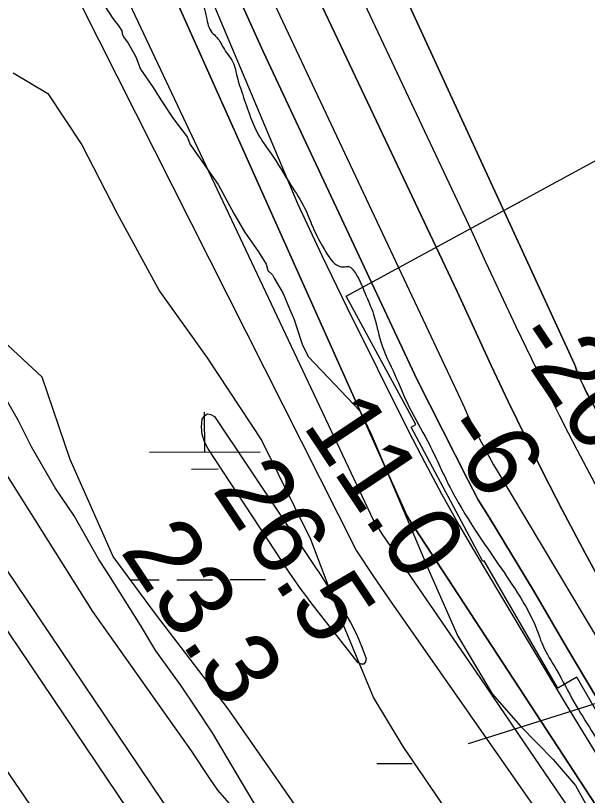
# Model space of a CAD drawing. Extents: x 3355724 to 3393621, y 594744 to 620174.
# Drawn here: x 3382089 to 3382606, y 606986 to 607690 of the extents above; entities that cross this region are included whole.
import ezdxf

# ---------------------------------------------------------------- set-up
doc = ezdxf.new("R2010")
doc.units = 0
for name, color, linetype in [('V-LEVE-TOET', 7, 'Continuous'), ('V-RIVR-EDGE', 7, 'Continuous'), ('V-RIVR-RANG', 7, 'Continuous'), ('V-RRAP-RVMT', 7, 'Continuous'), ('V-SITE-VEGE', 7, 'Continuous'), ('V-SURV-LINE', 7, 'Continuous'), ('V-TOPO-DPTH', 7, 'Continuous'), ('V-TOPO-MAJR', 7, 'Continuous'), ('V-TOPO-MINR', 7, 'Continuous'), ('V-TOPO-WATR', 7, 'Continuous'), ('V-UTIL-LINE', 7, 'Continuous'), ('V-WETL-SWMP', 7, 'Continuous')]:
    doc.layers.add(name, color=color, linetype=linetype)

msp = doc.modelspace()

# ---------------------------------------------------------------- linework, layer by layer
at = {"layer": 'V-LEVE-TOET'}
for points in [[(3382138.87, 606924.03), (3382084.18, 607004.39), (3381998.16, 607126.75), (3381901.03, 607278.37), (3381805.76, 607421.45), (3381746.18, 607503.63), (3381715.41, 607557.23), (3381633.1, 607669.23), (3381551.97, 607792.22), (3381474.51, 607912.79)], [(3382072.57, 607288.28), (3382158.64, 607151.87), (3382247.73, 607025.86), (3382264.32, 607000.9), (3382271.7, 606990.55), (3382282.13, 606978.38)]]:
    msp.add_lwpolyline(points, dxfattribs=at)
at = {"layer": 'V-RIVR-EDGE'}
msp.add_spline([(3375380.82, 618352.84), (3375420.27, 618323.73), (3375445.07, 618301.37), (3375471.34, 618279.74), (3375501.25, 618255.17), (3375536.28, 618227.67), (3375549.03, 618211.92), (3375559.98, 618204.95), (3375576.4, 618194.3), (3375599.75, 618175.24), (3375638.78, 618140.78), (3375656.28, 618122.46), (3375673.42, 618104.87), (3375771.52, 618011.41), (3375800.34, 617985.75), (3375821.85, 617963.4), (3375844.09, 617941.05), (3375861.61, 617929.67), (3375882.4, 617909.52), (3375904.26, 617880.22), (3375960.43, 617832.56), (3375992.15, 617799.58), (3376041.01, 617748.28), (3376074.55, 617712.01), (3376185.41, 617603.17), (3376226.98, 617561.76), (3376338.57, 617455.84), (3376381.97, 617411.87), (3376437.4, 617359.09), (3376479.69, 617314.75), (3376500.1, 617289.48), (3376531.46, 617257.97), (3376571.57, 617217.29), (3376620.05, 617160.14), (3376637.9, 617137.07), (3376661.24, 617115.08), (3376679.48, 617098.95), (3376697.71, 617079.53), (3376717.03, 617058.28), (3376731.6, 617036.68), (3376745.46, 617023.12), (3376758.95, 617009.2), (3376794.67, 616969.63), (3376867.2, 616883.18), (3376881.79, 616866.69), (3376901.83, 616843.98), (3376931.38, 616817.22), (3376968.56, 616773.26), (3377038.17, 616690.11), (3377066.96, 616652.75), (3377087.74, 616632.96), (3377103.06, 616618.67), (3377120.92, 616596.33), (3377186.51, 616512.45), (3377216.03, 616475.46), (3377255.39, 616427.84), (3377303.85, 616366.31), (3377369.46, 616288.29), (3377405.91, 616245.79), (3377491.52, 616128.6), (3377526.12, 616075.88), (3377552.72, 616041.09), (3377626.7, 615950.25), (3377654.4, 615916.18), (3377678.45, 615886.15), (3377699.95, 615857.22), (3377777.92, 615752.48), (3377803.06, 615722.81), (3377843.53, 615678.11), (3377867.95, 615650.27), (3377881.43, 615631.96), (3377905.48, 615598.27), (3377926.6, 615565.68), (3377940.8, 615543.35), (3377958.65, 615518.81), (3377971.76, 615499.4), (3377982.68, 615481.47), (3378059.55, 615375.27), (3378094.52, 615325.1), (3378126.94, 615277.13), (3378185.17, 615175.73), (3378207.01, 615135.1), (3378307.9, 614987.17), (3378349.41, 614923.1), (3378390.94, 614864.14), (3378419.72, 614826.42), (3378449.24, 614789.42), (3378467.07, 614756.12), (3378482.35, 614726.47), (3378509.65, 614679.24), (3378546.06, 614621.03), (3378577.36, 614566.49), (3378597.73, 614524.77), (3378622.46, 614473.89), (3378650.12, 614424.48), (3378694.9, 614351.25), (3378714.91, 614311), (3378749.11, 614248.04), (3378759.68, 614232.66), (3378776.79, 614205.93), (3378791.7, 614172.99), (3378807.69, 614137.86), (3378844.81, 614066.85), (3378863.71, 614025.13), (3378885.92, 613990.72), (3378900.11, 613964), (3378916.5, 613936.54), (3378929.25, 613918.23), (3379005.71, 613794.85), (3379023.17, 613762.64), (3379028.99, 613751.66), (3379038.1, 613737.75), (3379055.97, 613721.98), (3379063.26, 613712.46), (3379072.71, 613690.14), (3379096.69, 613633.42), (3379107.6, 613608.17), (3379127.6, 613568.28), (3379150.17, 613527.28), (3379171.28, 613493.23), (3379216.04, 613409.41), (3379256.8, 613334.37), (3379314.98, 613211.4), (3379346.24, 613141.14), (3379363.68, 613098.33), (3379415.72, 613001.69), (3379435.35, 612957.78), (3379449.52, 612923.75), (3379470.62, 612881.66), (3379540.48, 612750.98), (3379564.86, 612706.33), (3379589.61, 612660.57), (3379652.22, 612553.68), (3379662.4, 612530.99), (3379662.74, 612523.68), (3379672.94, 612508.3), (3379687.86, 612480.85), (3379704.23, 612446.81), (3379704.94, 612442.05), (3379706.03, 612437.3), (3379717.66, 612409.12), (3379731.49, 612386.43), (3379735.12, 612376.91), (3379746.04, 612354.95), (3379762.07, 612334.44), (3379789.38, 612291.97), (3379802.84, 612266.35), (3379843.96, 612191.31), (3379872.71, 612135.68), (3379896.37, 612098.33), (3379901.45, 612082.97), (3379906.5, 612054.81), (3379909.41, 612046.76), (3379918.88, 612032.84), (3379935.28, 612013.06), (3379944.73, 611991.47), (3379953.43, 611964.03), (3379958.89, 611953.42), (3379967.28, 611946.09), (3379978.56, 611926.69), (3379993.48, 611899.96), (3380009.51, 611874.34), (3380070.27, 611759.4), (3380080.8, 611731.23), (3380088.07, 611713.3), (3380095.7, 611697.56), (3380112.46, 611674.13), (3380124.83, 611651.8), (3380123.72, 611645.22), (3380124.79, 611635.35), (3380137.16, 611610.46), (3380148.81, 611592.52), (3380155.02, 611587.75), (3380167.04, 611570.54), (3380177.58, 611546.39), (3380195.78, 611514.17), (3380214.71, 611483.42), (3380224.53, 611465.85), (3380228.15, 611449.39), (3380233.59, 611432.56), (3380253.97, 611395.96), (3380276.52, 611349.11), (3380293.96, 611306.3), (3380320.89, 611258.71), (3380341.28, 611224.67), (3380352.57, 611207.46), (3380364.6, 611196.1), (3380367.14, 611187.68), (3380368.95, 611179.64), (3380378.42, 611166.45), (3380389, 611155.46), (3380388.98, 611149.98), (3380391.14, 611136.81), (3380399.14, 611120.71), (3380419.9, 611089.58), (3380436.68, 611073.46), (3380444.33, 611062.84), (3380443.95, 611058.82), (3380442.84, 611052.97), (3380446.48, 611044.92), (3380459.96, 611025.88), (3380464.31, 611010.88), (3380471.21, 610992.22), (3380486.47, 610958.19), (3380519.26, 610912.78), (3380526.88, 610891.19), (3380537.4, 610858.27), (3380551.57, 610822.77), (3380593.77, 610740.06), (3380615.24, 610699.43), (3380640.74, 610663.54), (3380652.38, 610642.31), (3380663.65, 610615.23), (3380668, 610601.33), (3380674.19, 610590.71), (3380692.06, 610574.95), (3380702.63, 610562.49), (3380712.46, 610543.83), (3380727.72, 610509.79), (3380735.35, 610487.84), (3380741.14, 610466.26), (3380745.88, 610461.13), (3380752.82, 610456.36), (3380760.47, 610445.74), (3380779.75, 610409.14), (3380795.75, 610376.2), (3380801.59, 610370.34), (3380807.42, 610366.3), (3380811.79, 610355.69), (3380812.49, 610344.36), (3380817.94, 610330.45), (3380829.23, 610313.24), (3380839.05, 610293.84), (3380846.35, 610289.44), (3380854.01, 610282.84), (3380859.1, 610273.69), (3380867.1, 610253.93), (3380868.55, 610249.54), (3380877.66, 610239.65), (3380887.13, 610223.91), (3380896.59, 610208.53), (3380899.85, 610194.27), (3380899.84, 610190.24), (3380906.05, 610188.77), (3380912.99, 610185.09), (3380918.45, 610177.04), (3380918.43, 610171.19), (3380918.42, 610164.61), (3380918.4, 610157.66), (3380926.06, 610151.8), (3380935.54, 610140.81), (3380947.18, 610118.84), (3380956.29, 610103.83), (3380965.04, 610094.67), (3380973.4, 610078.94), (3380975.21, 610070.16), (3380981.77, 610062.1), (3380992.71, 610052.93), (3380996.72, 610044.88), (3380999.97, 610032.08), (3380999.95, 610022.94), (3381003.22, 610013.06), (3381010.15, 610006.83), (3381018.91, 610001.33), (3381025.83, 609991.44), (3381035.3, 609976.79), (3381052.05, 609952.26), (3381064.06, 609932.49), (3381081.17, 609901.74), (3381081.14, 609891.87), (3381086.58, 609872.85), (3381093.84, 609850.9), (3381104.02, 609830.4), (3381125.49, 609791.6), (3381152.44, 609750.23), (3381171.02, 609723.86), (3381189.57, 609687.99), (3381212.13, 609645.9), (3381231.43, 609613.32), (3381244.14, 609581.49), (3381257.94, 609543.07), (3381275.04, 609509.4), (3381303.06, 609460.34), (3381339.81, 609389.7), (3381375.86, 609334.05), (3381398.43, 609297.8), (3381410.81, 609276.57), (3381420.3, 609271.8), (3381423.22, 609268.13), (3381426.13, 609261.55), (3381429.78, 609259.34), (3381434.89, 609258.6), (3381439.64, 609256.39), (3381499.34, 609155.72), (3381528.08, 609097.89), (3381535.35, 609085.08), (3381535.33, 609077.04), (3381535.31, 609065.34), (3381535.29, 609058.03), (3381541.13, 609053.63), (3381551.71, 609048.49), (3381554.98, 609039.7), (3381564.07, 609020.67), (3381586.27, 608978.95), (3381604.83, 608944.17), (3381620.11, 608915.26), (3381628.49, 608903.54), (3381636.88, 608898.4), (3381651.08, 608874.6), (3381663.08, 608850.81), (3381678.38, 608829.21), (3381690.77, 608814.56), (3381704.61, 608790.4), (3381708.22, 608774.67), (3381710.37, 608757.85), (3381710.35, 608748.71), (3381708.5, 608737.75), (3381708.12, 608732.26), (3381711.37, 608718), (3381715.71, 608697.15), (3381717.88, 608689.84), (3381723.34, 608678.49), (3381733.53, 608661.65), (3381741.56, 608656.51), (3381747.03, 608652.48), (3381752.87, 608648.08), (3381759.82, 608648.06), (3381763.47, 608646.95), (3381765.65, 608640.74), (3381769.29, 608633.42), (3381776.21, 608626.45), (3381784.62, 608624.97), (3381791.56, 608623.86), (3381802.13, 608612.86), (3381808.33, 608607.36), (3381820.72, 608590.88), (3381831.67, 608582.82), (3381840.78, 608572.56), (3381857.51, 608537.79), (3381870.22, 608504.13), (3381876.02, 608481.45), (3381884.75, 608464.98), (3381898.59, 608444.11), (3381913.54, 608430.18), (3381932.09, 608392.48), (3381960.83, 608337.21), (3381973.56, 608310.86), (3381973.55, 608307.21), (3381972.8, 608299.9), (3381972.79, 608295.14), (3381974.97, 608287.83), (3381977.88, 608282.34), (3381985.91, 608277.2), (3381990.28, 608270.98), (3381997.19, 608259.26), (3382005.93, 608242.42), (3382015.74, 608221.2), (3382031.03, 608193.01), (3382044.49, 608168.85), (3382063.05, 608134.08), (3382080.13, 608094.92), (3382096.49, 608059.06), (3382116.86, 608016.61), (3382135.05, 607983.3), (3382154.33, 607945.23), (3382180.52, 607889.97), (3382186.33, 607875.7), (3382201.59, 607836.91), (3382211, 607801.06), (3382218.99, 607778.02), (3382226.27, 607767.03), (3382233.56, 607756.78), (3382247.73, 607722.75), (3382259, 607698.23), (3382261.54, 607688.35), (3382266.62, 607674.81), (3382271, 607670.42), (3382277.91, 607659.43), (3382286.29, 607646.25), (3382288.82, 607636.74), (3382293.54, 607621.01), (3382300.43, 607600.89), (3382310.61, 607578.93), (3382319.72, 607565.75), (3382337.93, 607536.82), (3382350.3, 607516.32), (3382357.57, 607499.12), (3382366.3, 607481.92), (3382374.32, 607469.47), (3382380.88, 607463.97), (3382386.73, 607463.23), (3382390.75, 607463.22), (3382394.4, 607459.92), (3382404.95, 607439.06), (3382412.58, 607420.03), (3382419.09, 607395.52), (3382431.81, 607365.52), (3382444.54, 607336.97), (3382461.28, 607305.86), (3382481.64, 607263.77), (3382528.25, 607190.18), (3382546.82, 607161.62), (3382558.1, 607140.03), (3382565.37, 607121.36), (3382577.74, 607099.04), (3382593.75, 607069.75), (3382609.41, 607044.12), (3382624.34, 607021.42), (3382632.36, 607011.17), (3382645.48, 606997.98), (3382659.35, 606986.98), (3382671.37, 606972.69), (3382685.21, 606951.82)], degree=3, dxfattribs=at)
at = {"layer": 'V-RRAP-RVMT'}
msp.add_lwpolyline([(3382661.44, 606979.36), (3382596.17, 607092.55), (3382578.99, 607082.49), (3382512.53, 607197.61), (3382511.3, 607196.95), (3382446.36, 607318.33), (3382450.75, 607320.63), (3382387.71, 607436.66), (3382708.91, 607611.24), (3382776.37, 607487.11), (3382757.49, 607476.84), (3382819.12, 607361.66), (3382794.15, 607348.23), (3382855.37, 607242.25), (3382851.01, 607239.69), (3382916.35, 607126.36), (3382915.61, 607125.95), (3382980.98, 607014.63), (3382964.11, 607004.56), (3383023.93, 606899.55)], dxfattribs=at)
at = {"layer": 'V-SITE-VEGE'}
for points in [[(3382169.98, 607698.53), (3382176.98, 607687.43), (3382182.57, 607680.5), (3382185.37, 607676.34), (3382185.38, 607673.56), (3382186.79, 607670.78), (3382190.98, 607665.24), (3382197.99, 607652.75), (3382202.21, 607641.64), (3382213.41, 607625), (3382220.41, 607613.9), (3382231.61, 607597.26), (3382244.2, 607580.63), (3382247.02, 607573.68), (3382262.41, 607551.5), (3382272.21, 607537.63), (3382286.23, 607511.27), (3382296.04, 607494.62), (3382308.63, 607476.59), (3382315.63, 607465.5), (3382317.05, 607459.94), (3382321.24, 607455.78), (3382322.64, 607453.01), (3382331.05, 607439.14), (3382336.67, 607425.25), (3382340.89, 607415.54), (3382343.7, 607407.2), (3382347.94, 607393.31), (3382353.55, 607382.21), (3382400.58, 607332.87), (3382410.69, 607311.35), (3382462.82, 607188.39), (3382488.65, 607129.46), (3382519.55, 607077.53), (3382545.25, 607048.36), (3382574.67, 607018.27), (3382594.76, 606994.65), (3382620.06, 606949.2)], [(3382304.62, 606978.7), (3382288.58, 607006.23), (3382267.19, 607042.24), (3382252.23, 607064.47), (3382238.33, 607085.64), (3382215.9, 607116.33), (3382202, 607139.63), (3382172.06, 607187.28), (3382164.58, 607198.93), (3382142.12, 607238.11), (3382125.02, 607263.52), (3382103.62, 607300.59), (3382091.84, 607323.9), (3382074.73, 607353.55)]]:
    msp.add_lwpolyline(points, dxfattribs=at)
at = {"layer": 'V-SURV-LINE'}
for points in [[(3381501.98, 608049.5), (3382940.57, 605913.03)], [(3382915.67, 605896.29), (3381477.09, 608032.75)]]:
    msp.add_lwpolyline(points, dxfattribs=at)
at = {"layer": 'V-TOPO-DPTH'}
for points in [[(3382129.74, 608355.62), (3382254.29, 608108.42), (3382255.59, 608105.86), (3382256.9, 608103.3), (3382258.23, 608100.75), (3382259.57, 608098.2), (3382260.93, 608095.67), (3382262.3, 608093.14), (3382263.68, 608090.62), (3382265.09, 608088.11), (3382269.52, 608080.24), (3382593.96, 607375.18), (3382594.85, 607372.68), (3382595.76, 607370.19), (3382596.72, 607367.71), (3382597.7, 607365.24), (3382598.73, 607362.8), (3382599.79, 607360.36), (3382600.91, 607357.96), (3382602.06, 607355.57), (3382604.96, 607349.74), (3382605.7, 607348.25), (3382608, 607343.83), (3382849.42, 606891.41)], [(3382849.42, 606891.41), (3382608, 607343.83), (3382605.7, 607348.25), (3382604.96, 607349.74), (3382602.06, 607355.57), (3382600.91, 607357.96), (3382599.79, 607360.36), (3382598.73, 607362.8), (3382597.7, 607365.24), (3382596.72, 607367.71), (3382595.76, 607370.19), (3382594.85, 607372.68), (3382593.96, 607375.18), (3382269.52, 608080.24), (3382265.09, 608088.11), (3382263.68, 608090.62), (3382262.3, 608093.14), (3382260.93, 608095.67), (3382259.57, 608098.2), (3382258.23, 608100.75), (3382256.9, 608103.3), (3382255.59, 608105.86), (3382254.29, 608108.42), (3382129.74, 608355.62)], [(3381998.7, 608293.54), (3382137.69, 608035.22), (3382146.17, 608021.58), (3382152.1, 608009.64), (3382163.12, 607988.33), (3382177.52, 607957.64), (3382313, 607657.61), (3382451.9, 607360.98), (3382497.65, 607270.61), (3382506.98, 607252.71), (3382517.15, 607236.51), (3382557.01, 607170.85), (3382586.68, 607119.69), (3382650.27, 607013.11), (3382727.44, 606887.76)], [(3381998.7, 608293.54), (3382137.69, 608035.22), (3382146.17, 608021.58), (3382152.1, 608009.64), (3382163.12, 607988.33), (3382177.52, 607957.64), (3382313, 607657.61), (3382451.9, 607360.98), (3382497.65, 607270.61), (3382506.98, 607252.71), (3382517.15, 607236.51), (3382557.01, 607170.85), (3382586.68, 607119.69), (3382650.27, 607013.11), (3382727.44, 606887.76)], [(3382787.6, 606710.18), (3382444.68, 607235.07), (3382444.41, 607235.48), (3382442.72, 607238.46), (3382106.67, 607989.47), (3382103.21, 607996.1), (3382099.7, 608002.69), (3382096.16, 608009.28), (3381963.35, 608254)], [(3382851.26, 606777.96), (3382661.15, 607102.41), (3382641.63, 607136.28), (3382622.44, 607170.33), (3382603.74, 607204.65), (3382585.37, 607239.16), (3382582.63, 607244.4), (3382566.11, 607276.54), (3382549.93, 607308.84), (3382534.22, 607341.38), (3382518.85, 607374.07), (3382488.04, 607440.88), (3382231.48, 607982.68), (3382218.98, 608008.23), (3382205.08, 608036.52), (3382199.44, 608047.88), (3382193.74, 608059.22), (3382187.95, 608070.52), (3382182.1, 608081.78), (3382104.73, 608229.35)], [(3382851.26, 606777.96), (3382661.15, 607102.41), (3382641.63, 607136.28), (3382622.44, 607170.33), (3382603.74, 607204.65), (3382585.37, 607239.16), (3382582.63, 607244.4), (3382566.11, 607276.54), (3382549.93, 607308.84), (3382534.22, 607341.38), (3382518.85, 607374.07), (3382488.04, 607440.88), (3382231.48, 607982.68), (3382218.98, 608008.23), (3382205.08, 608036.52), (3382199.44, 608047.88), (3382193.74, 608059.22), (3382187.95, 608070.52), (3382182.1, 608081.78), (3382104.73, 608229.35)]]:
    msp.add_lwpolyline(points, dxfattribs=at)
at = {"layer": 'V-TOPO-MAJR'}
msp.add_lwpolyline([(3382397.14, 607131.39), (3382401.79, 607120.51), (3382405.9, 607109.38), (3382405.22, 607106.27), (3382403.88, 607104.38), (3382401.57, 607104.33), (3382398.61, 607105.5), (3382356.26, 607159.72), (3382351.27, 607166.27), (3382346.38, 607172.89), (3382341.66, 607179.64), (3382337.04, 607186.46), (3382263.04, 607298.72), (3382259.87, 607305.09), (3382257.76, 607311.66), (3382257.24, 607318.54), (3382257.79, 607325.62), (3382260.07, 607328.78), (3382262.63, 607330.46), (3382265.65, 607329.89), (3382268.96, 607327.84), (3382361.4, 607189.91), (3382363.01, 607187.5), (3382364.61, 607185.07), (3382366.19, 607182.64), (3382367.76, 607180.19), (3382385.68, 607152.13), (3382391.68, 607141.89), (3382397.14, 607131.39)], dxfattribs=at)
at = {"layer": 'V-TOPO-MINR'}
for points in [[(3381717.04, 608596.47), (3382016.57, 607963.95), (3382022.25, 607953.79), (3382027.82, 607943.58), (3382033.23, 607933.28), (3382038.54, 607922.92), (3382063.51, 607873.2), (3382069.83, 607859.97), (3382075.81, 607846.59), (3382081.25, 607832.98), (3382397.05, 607206.75), (3382412.61, 607183.46), (3382428.44, 607160.35), (3382696.98, 606775.82)], [(3382129.74, 608355.62), (3382254.29, 608108.42), (3382255.59, 608105.86), (3382256.9, 608103.3), (3382258.23, 608100.75), (3382259.57, 608098.2), (3382260.93, 608095.67), (3382262.3, 608093.14), (3382263.68, 608090.62), (3382265.09, 608088.11), (3382269.52, 608080.24), (3382593.96, 607375.18), (3382594.85, 607372.68), (3382595.76, 607370.19), (3382596.72, 607367.71), (3382597.7, 607365.24), (3382598.73, 607362.8), (3382599.79, 607360.36), (3382600.91, 607357.96), (3382602.06, 607355.57), (3382604.96, 607349.74), (3382605.7, 607348.25), (3382608, 607343.83), (3382849.42, 606891.41)], [(3381963.35, 608254), (3382096.16, 608009.28), (3382099.7, 608002.69), (3382103.21, 607996.1), (3382106.67, 607989.47), (3382442.72, 607238.46), (3382444.41, 607235.48), (3382444.68, 607235.07), (3382787.6, 606710.18)], [(3382132.44, 608254.01), (3382156.15, 608211.14), (3382179.8, 608168.24), (3382195.32, 608140.01), (3382211.04, 608111.13), (3382500.61, 607496.15), (3382513.84, 607467.05), (3382527.36, 607438.1), (3382541.09, 607409.23), (3382564.42, 607360.82), (3382572.19, 607344.93), (3382580.09, 607329.09), (3382588.16, 607313.35), (3382596.35, 607297.68), (3382684.38, 607131.61), (3382720.32, 607064.54), (3382756.67, 606997.69), (3382793.63, 606931.18)], [(3381932.09, 608247.6), (3381948.36, 608215.61), (3381964.33, 608183.48), (3381980.1, 608151.24), (3381983.34, 608144.54), (3381997.3, 608115.56), (3382011.19, 608086.55), (3382024.99, 608057.5), (3382038.73, 608028.42), (3382052.32, 607999.27), (3382065.77, 607970.07), (3382079.03, 607940.77), (3382412.5, 607233.88), (3382420.01, 607222.1), (3382427.7, 607210.45), (3382435.5, 607198.86), (3382509.19, 607091.22), (3382553.79, 607025.78), (3382598.2, 606960.21)], [(3382004.39, 608230), (3382043.87, 608156.59), (3382104.47, 608043.93), (3382113.6, 608026.82), (3382122.65, 608009.67), (3382131.57, 607992.45), (3382140.42, 607975.19), (3382173.52, 607910.05), (3382189.64, 607877.53), (3382205.35, 607844.82), (3382220.41, 607811.81), (3382235.06, 607778.6), (3382343.98, 607520.44), (3382365.89, 607473.41), (3382388.5, 607426.7), (3382444.23, 607314.78), (3382458.83, 607286.27), (3382473.87, 607257.99), (3382489.55, 607230.07), (3382505.66, 607202.38), (3382548.43, 607130.76), (3382586.54, 607067.61), (3382625.04, 607004.71), (3382664.12, 606942.17)], [(3382104.73, 608229.35), (3382182.1, 608081.78), (3382187.95, 608070.52), (3382193.74, 608059.22), (3382199.44, 608047.88), (3382205.08, 608036.52), (3382218.98, 608008.23), (3382231.48, 607982.68), (3382488.04, 607440.88), (3382518.85, 607374.07), (3382534.22, 607341.38), (3382549.93, 607308.84), (3382566.11, 607276.54), (3382582.63, 607244.4), (3382585.37, 607239.16), (3382603.74, 607204.65), (3382622.44, 607170.33), (3382641.63, 607136.28), (3382661.15, 607102.41), (3382851.26, 606777.96)], [(3382177.24, 608010.93), (3382491.15, 607343.64), (3382494.55, 607335.82), (3382498.08, 607328.07), (3382501.8, 607320.41), (3382505.65, 607312.81), (3382514.41, 607296.01), (3382516.53, 607292.04), (3382518.7, 607288.09), (3382520.93, 607284.18), (3382523.21, 607280.29), (3382604.52, 607144.42), (3382647.49, 607072.62), (3382690.45, 607000.81), (3382733.41, 606929)]]:
    msp.add_lwpolyline(points, dxfattribs=at)
at = {"layer": 'V-TOPO-WATR'}
msp.add_lwpolyline([(3382727.44, 606887.76), (3382650.27, 607013.11), (3382586.68, 607119.69), (3382557.01, 607170.85), (3382517.15, 607236.51), (3382506.98, 607252.71), (3382497.65, 607270.61), (3382451.9, 607360.98), (3382313, 607657.61), (3382177.52, 607957.64), (3382163.12, 607988.33), (3382152.1, 608009.64), (3382146.17, 608021.58), (3382137.69, 608035.22), (3381998.7, 608293.54)], dxfattribs=at)
at = {"layer": 'V-UTIL-LINE'}
msp.add_line((3382498.42, 607032.5), (3385617.29, 608025.44), dxfattribs=at)
at = {"layer": 'V-WETL-SWMP'}
for p, q in [((3382260.08, 607295.96), (3382259.98, 607331.96)), ((3382210.1, 607295.83), (3382310.07, 607296.09)), ((3382248.13, 607280.5), (3382272.13, 607280.56)), ((3382193, 607180.36), (3382219.02, 607180.43)), ((3382235.01, 607180.47), (3382267.01, 607180.56)), ((3382283, 607180.6), (3382315, 607180.68)), ((3382415.45, 607014.46), (3382447.44, 607014.54))]:
    msp.add_line(p, q, dxfattribs=at)
for points in [[(3382087.05, 607638.46), (3382118.27, 607619.67), (3382149, 607573.4), (3382181.02, 607511.25), (3382219.18, 607441.2), (3382262.19, 607380.93), (3382311.36, 607306.65), (3382355.71, 607217.08), (3382383.51, 607143.32), (3382412.51, 607073.84), (3382438.96, 607029.99), (3382481.97, 606966.67)], [(3382343.82, 606973.76), (3382281.15, 607063.86), (3382216.67, 607148.46), (3382177.36, 607201.41), (3382138.51, 607289.17), (3382113.15, 607363.56), (3382078.2, 607396.38)]]:
    msp.add_lwpolyline(points, dxfattribs=at)

# ---------------------------------------------------------------- texts
at = {"layer": 'V-RIVR-RANG'}
for s, rotation, p in [('-20', 303.91164, (3382535.48, 607398.22)), ('11.0', 303.62833, (3382347.7, 607320.14)), ('-6', 303.91164, (3382470.75, 607315.27)), ('26.5', 303.62833, (3382266.18, 607262.14)), ('23.3', 303.62833, (3382183.05, 607206.55))]:
    msp.add_text(s, height=67, rotation=rotation, dxfattribs=at).set_placement(p)

doc.saveas('drawing.dxf')
